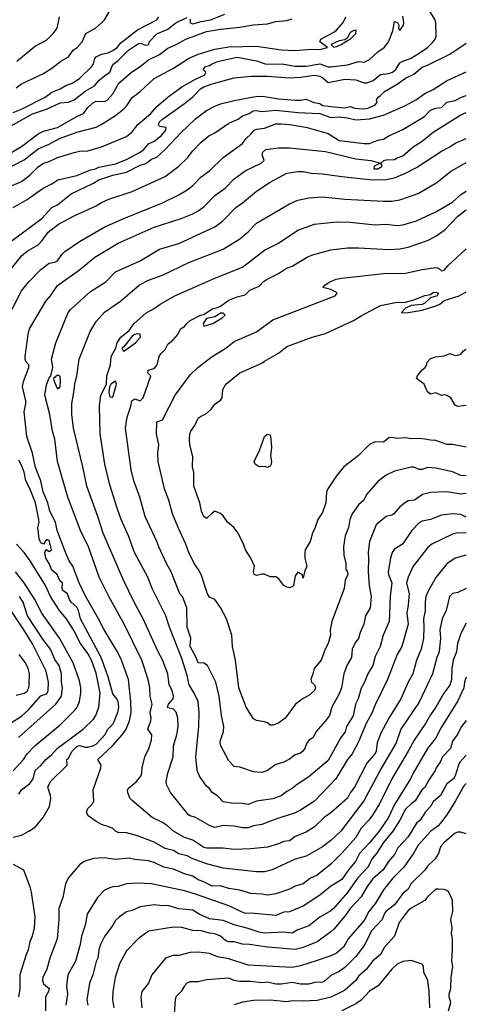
# Model space of a CAD drawing. Header units: metres. Extents: x -46681 to -43747, y -240911 to -237677.
# Tile 416 of 656: x -43827 to -43747, y -240153 to -239975. Entities that reach past the tile are written whole.
import ezdxf

# ---------------------------------------------------------------- set-up
doc = ezdxf.new("R2010")
doc.units = ezdxf.units.M
doc.layers.add('CONTOUR_INDEX', color=1, linetype='Continuous')
doc.layers.add('CONTOUR_INTER', color=3, linetype='Continuous')

msp = doc.modelspace()

# ---------------------------------------------------------------- linework, layer by layer
at = {"layer": 'CONTOUR_INDEX'}
for points, elevation in [([(-43828.59, -240008.52), (-43826.1, -240007.06), (-43823.17, -240005.02), (-43821.6, -240004.26), (-43820.51, -240003.52), (-43817.1, -240002.75), (-43814.6, -240001.68), (-43813.74, -240001.52), (-43813.1, -240001.24), (-43810.1, -240000.63), (-43808.1, -239999.84), (-43805.6, -239998.52), (-43804.97, -239998.02), (-43804.11, -239997.02), (-43803.1, -239996.53), (-43801.82, -239995.52), (-43801.01, -239994.52), (-43800.91, -239994.02), (-43802.1, -239993.87), (-43802.31, -239993.52), (-43802.1, -239992.99), (-43801.6, -239992.51), (-43797.6, -239989.7), (-43796.1, -239988.5), (-43794.71, -239987.02), (-43794.1, -239986.7), (-43792.6, -239986.1), (-43788.61, -239985.02), (-43785.6, -239984.74), (-43782.6, -239984.74), (-43778.6, -239985.02), (-43776.6, -239984.95), (-43774.1, -239984.59), (-43773.1, -239984.76), (-43772.59, -239985.02), (-43771.6, -239985.87), (-43768.6, -239985.31), (-43766.6, -239985.42), (-43765.1, -239985.93), (-43764.6, -239985.93), (-43763.46, -239985.52), (-43762.1, -239984.44), (-43760.6, -239984.24), (-43759.95, -239984.02), (-43759.34, -239983.52), (-43758.6, -239982.32), (-43758.1, -239982.02), (-43756.72, -239981.52), (-43755.1, -239980.57), (-43753.62, -239979.52), (-43752.62, -239978.52), (-43752.22, -239978.02), (-43752.02, -239977.52), (-43752.08, -239975.02), (-43752.23, -239974.52), (-43753.6, -239972.32)], 115), ([(-43828.6, -239991.34), (-43827.1, -239990.74), (-43822.83, -239988.52), (-43821.6, -239987.64), (-43820.1, -239987.05), (-43819.1, -239986.43), (-43817.95, -239986.02), (-43816.6, -239985.18), (-43814.36, -239983.02), (-43814.06, -239982.52), (-43813.81, -239981.52), (-43813.6, -239981.26), (-43812.6, -239980.75), (-43811.45, -239980.52), (-43810.6, -239980.11), (-43809.82, -239979.52), (-43809.1, -239978.7), (-43806.1, -239976.34), (-43802.62, -239974.52), (-43802.26, -239974.02)], 110), ([(-43746.6, -240071.52), (-43748.6, -240072.07), (-43750.1, -240073.09), (-43752.1, -240075.53), (-43753.52, -240078.02), (-43753.9, -240079.02), (-43754.06, -240080.02), (-43754.06, -240081.52), (-43754.35, -240083.02), (-43754.26, -240084.52), (-43754.37, -240086.52), (-43754.78, -240088.52), (-43755.63, -240090.52), (-43756.26, -240093.02), (-43757.09, -240094.52), (-43758.46, -240097.52), (-43760.6, -240101.02), (-43762.1, -240103.87), (-43762.73, -240105.52), (-43762.88, -240107.02), (-43763.1, -240107.42), (-43764.6, -240109.18), (-43766.84, -240113.52), (-43767.6, -240114.53), (-43768.12, -240115.52), (-43771.1, -240118.18), (-43772.34, -240119.02), (-43774.1, -240120.71), (-43775.6, -240121.66), (-43777.6, -240122.44), (-43778.6, -240123.22), (-43779.6, -240123.37), (-43780.6, -240123.8), (-43782.6, -240124.41), (-43785.6, -240124.69), (-43788.6, -240124.8), (-43790.6, -240124.58), (-43793.6, -240124.59), (-43794.1, -240124.44), (-43796.1, -240123.11), (-43797.6, -240122.62), (-43799.6, -240121.49), (-43800.69, -240120.52), (-43801.6, -240119.94), (-43803.48, -240119.02), (-43807.1, -240115.95), (-43807.52, -240115.52), (-43807.88, -240114.52), (-43807.91, -240114.02), (-43807.49, -240113.52), (-43806.3, -240112.52), (-43805.53, -240111.52), (-43805.34, -240111.02), (-43805.26, -240110.02), (-43804.78, -240108.02), (-43804.04, -240106.52), (-43803.56, -240105.02), (-43803.5, -240104.02), (-43804.27, -240103.02), (-43803.68, -240101.52), (-43803.61, -240101.02), (-43803.79, -240100.02), (-43803.47, -240098.52), (-43803.83, -240097.02), (-43803.89, -240095.52), (-43804.16, -240094.02), (-43805.33, -240090.52), (-43808.52, -240084.02), (-43811.29, -240079.02), (-43813.04, -240075.52), (-43814.98, -240070.02), (-43816.42, -240067.02), (-43818.7, -240061.02), (-43820.62, -240054.52), (-43821.1, -240050.52), (-43821.49, -240049.02), (-43821.95, -240046.02), (-43822.88, -240042.52), (-43822.6, -240040.64), (-43822.1, -240039.36), (-43821.82, -240039.02), (-43821.45, -240037.52), (-43821.66, -240036.02), (-43820.9, -240033.02), (-43818.65, -240027.52), (-43818.26, -240027.02), (-43814.6, -240023.74), (-43811.84, -240022.02), (-43810.1, -240020.2), (-43805.6, -240018.22), (-43802.1, -240016.09), (-43798.6, -240015.06), (-43792.1, -240012.04), (-43790.75, -240011.02), (-43788.3, -240008.52), (-43787.1, -240007.69), (-43784.6, -240005.58), (-43782.1, -240003.93), (-43779.1, -240002.3), (-43777.1, -240002.01), (-43776.1, -240002.01), (-43774.6, -240002.33), (-43772.6, -240002.42), (-43769.1, -240002.93), (-43763.6, -240003.52), (-43761.1, -240003.45), (-43759.6, -240003.17), (-43757.6, -240002.34), (-43755.6, -240001.27), (-43751.1, -239998.32), (-43749.6, -239997.55), (-43748.6, -239996.89), (-43746.6, -239996.06)], 120), ([(-43746.6, -240051.93), (-43749.1, -240051.48), (-43750.1, -240051.44), (-43752.1, -240050.75), (-43753.1, -240050.7), (-43754.1, -240050.49), (-43755.1, -240050.37), (-43756.6, -240050.42), (-43757.6, -240050.26), (-43759.1, -240050.37), (-43760.1, -240050.18), (-43760.6, -240050.28), (-43761.6, -240051.03), (-43763.1, -240050.98), (-43764.1, -240051.43), (-43766.15, -240053.52), (-43768.74, -240055.52), (-43770.1, -240057.15), (-43771.67, -240059.52), (-43771.9, -240060.02), (-43772.04, -240062.02), (-43772.6, -240063.78), (-43773.44, -240065.02), (-43773.96, -240066.52), (-43774.46, -240067.52), (-43774.88, -240069.02), (-43775.74, -240070.52), (-43775.84, -240071.02), (-43775.8, -240072.02), (-43775.45, -240073.52), (-43775.88, -240074.52), (-43776.1, -240075.68), (-43776.32, -240075.02), (-43777.1, -240074.56), (-43777.6, -240075.25), (-43777.87, -240077.02), (-43778.1, -240077.27), (-43778.6, -240077.43), (-43779.1, -240077.33), (-43779.6, -240076.98), (-43780.6, -240075.75), (-43781.1, -240075.41), (-43782.1, -240075.4), (-43783.1, -240074.93), (-43783.6, -240074.93), (-43784.6, -240075.16), (-43784.97, -240075.02), (-43785.11, -240074.52), (-43784.96, -240073.52), (-43785.62, -240072.02), (-43786.59, -240070.52), (-43786.91, -240069.52), (-43787.86, -240067.52), (-43788.66, -240066.52), (-43789.84, -240065.52), (-43790.6, -240064.39), (-43791.1, -240063.98), (-43792.1, -240063.56), (-43792.6, -240063.87), (-43793.6, -240064.88), (-43794.1, -240064.5), (-43794.51, -240063.52), (-43794.82, -240062.02), (-43795.93, -240059.02), (-43795.94, -240056.52), (-43796.13, -240055.52), (-43796.1, -240053.66), (-43796.61, -240051.52), (-43796.69, -240050.52), (-43796.62, -240049.52), (-43796.45, -240049.02), (-43795.74, -240048.02), (-43795.1, -240046.67), (-43794.6, -240046.3), (-43793.6, -240045.85), (-43792.71, -240045.02), (-43792.1, -240044.14), (-43791.1, -240043.43), (-43790.79, -240043.02), (-43790.68, -240041.52), (-43790.12, -240040.52), (-43787.6, -240038.48), (-43783.6, -240036.73), (-43783.1, -240036.34), (-43780.6, -240034.93), (-43779.1, -240033.68), (-43774.52, -240032.02), (-43772.1, -240031.34), (-43766.99, -240029.02), (-43765.6, -240028.15), (-43762.1, -240026.28), (-43759.1, -240025.65), (-43758.1, -240025.76), (-43757.6, -240025.66), (-43756.1, -240025.27), (-43754.1, -240024.46), (-43753.1, -240024.29), (-43752.6, -240023.95), (-43752.1, -240023.88), (-43751.6, -240024.02), (-43751.88, -240024.52), (-43753.1, -240024.88), (-43754.1, -240025.87), (-43754.6, -240026.1), (-43756.6, -240026.26), (-43757.6, -240026.75), (-43758.34, -240027.52), (-43758.1, -240027.6), (-43757.1, -240027.52), (-43754.6, -240027.13), (-43752.1, -240026.37), (-43751.36, -240026.02), (-43750.6, -240025.35), (-43747.89, -240024.52), (-43746.6, -240023.78)], 125), ([(-43820.6, -240038.92), (-43821.29, -240039.52), (-43821.2, -240040.02), (-43820.6, -240041.38), (-43820.1, -240041), (-43820.02, -240040.02), (-43820.1, -240039.08), (-43820.6, -240038.92)], 120), ([(-43827.67, -240104.52), (-43820.92, -240098.52), (-43819.85, -240097.02), (-43819.7, -240095.52), (-43819.85, -240094.52), (-43819.84, -240093.02), (-43820.31, -240091.52), (-43821.1, -240090.41), (-43821.87, -240088.52), (-43823.1, -240086.93), (-43826.03, -240082.52), (-43826.78, -240080.02), (-43827.5, -240079.02)], 115), ([(-43746.6, -240107.76), (-43747.75, -240109.02), (-43748.03, -240109.52), (-43748.6, -240111.48), (-43748.91, -240112.02), (-43750.1, -240112.95), (-43751.25, -240115.02), (-43752.6, -240116.18), (-43753.08, -240117.02), (-43753.98, -240118.02), (-43754.96, -240119.52), (-43755.6, -240120.07), (-43757.14, -240122.52), (-43758.97, -240124.52), (-43759.6, -240125.72), (-43760.68, -240127.02), (-43761.63, -240128.52), (-43763.6, -240130.21), (-43764.51, -240131.52), (-43765.6, -240133.39), (-43767.6, -240135.52), (-43768.6, -240136.91), (-43770.6, -240139.28), (-43771.1, -240139.75), (-43773.57, -240141.52), (-43776.1, -240142.6), (-43777.6, -240142.96), (-43782.6, -240142.52), (-43785.86, -240142.02), (-43787.1, -240141.97), (-43788.6, -240141.56), (-43789.6, -240141.53), (-43790.1, -240141.35), (-43791.1, -240140.51), (-43792.1, -240140.12), (-43793.1, -240139.98), (-43794.6, -240139.55), (-43796.1, -240139.52), (-43798.1, -240138.95), (-43799.6, -240138.91), (-43804.1, -240139.62), (-43806.02, -240141.02), (-43808.1, -240143.16), (-43809.38, -240145.52), (-43810.18, -240148.02), (-43810.57, -240150.52), (-43810.63, -240152.02), (-43810.42, -240153.52)], 115)]:
    msp.add_lwpolyline(points, dxfattribs=dict(at, elevation=elevation))
at = {"layer": 'CONTOUR_INTER'}
for points, elevation in [([(-43828.1, -239986.83), (-43827.1, -239986.14), (-43823.1, -239984.27), (-43821.6, -239983.32), (-43819.96, -239982.02), (-43818.6, -239981.22), (-43817.77, -239980.02), (-43817.05, -239979.52), (-43816.11, -239978.52), (-43815.46, -239977.02), (-43813.72, -239976.02), (-43812.6, -239975.11), (-43812.07, -239974.52), (-43811.1, -239972.88)], 109), ([(-43832.6, -240000.68), (-43827.1, -239997.46), (-43824.1, -239995.16), (-43823.1, -239994.71), (-43820.61, -239994.02), (-43817.1, -239992.03), (-43815.91, -239991.52), (-43815.1, -239990.42), (-43814.1, -239989.52), (-43813.6, -239989.27), (-43812.1, -239989.35), (-43811.6, -239989.07), (-43810.6, -239987.93), (-43809.46, -239986.02), (-43807.17, -239984.02), (-43805.6, -239983), (-43804.1, -239981.76), (-43802.1, -239980.79), (-43800.6, -239979.69), (-43799.1, -239979.02), (-43797.38, -239978.02), (-43793.6, -239976.67), (-43791.1, -239976.21), (-43787.6, -239975.87), (-43785.1, -239975.45), (-43782.6, -239975.27), (-43781.1, -239974.83), (-43779.1, -239974.67), (-43778.1, -239974.33)], 112), ([(-43831.1, -239994.88), (-43825.1, -239991.57), (-43822.6, -239990.7), (-43820.1, -239989.57), (-43818.6, -239989.44), (-43817.6, -239989.02), (-43815.6, -239987.45), (-43813.87, -239986.52), (-43813.08, -239985.52), (-43812.1, -239984.68), (-43811.1, -239984.03), (-43810.6, -239982.6), (-43809.6, -239981.89), (-43807.72, -239980.02), (-43806.1, -239978.92), (-43805.6, -239978.79), (-43804.6, -239979.15), (-43804.07, -239979.02), (-43804, -239978.52), (-43802.6, -239977.06), (-43800.6, -239976.22), (-43799.14, -239975.02), (-43797.1, -239974.13)], 111), ([(-43830.1, -240001.72), (-43826.6, -239999.88), (-43824.1, -239997.92), (-43822.1, -239997.04), (-43820.2, -239996.02), (-43817.1, -239994.88), (-43813.6, -239994), (-43812.68, -239993.52), (-43810.1, -239991.87), (-43808.6, -239990.67), (-43807.98, -239990.02), (-43807.1, -239988.6), (-43805.6, -239987.53), (-43803.1, -239985.14), (-43799.6, -239983.31), (-43796.85, -239981.52), (-43795.1, -239980.77), (-43792.1, -239979.87), (-43789.6, -239979.45), (-43784.6, -239979.32), (-43780.1, -239979.96), (-43777.6, -239980.08), (-43774.6, -239979.83), (-43773.1, -239979.94), (-43771.7, -239979.52), (-43773.12, -239978.52), (-43772.94, -239978.02), (-43770.6, -239976.79), (-43770.1, -239976.39), (-43768.89, -239975.02), (-43768.42, -239974.02)], 113), ([(-43828.79, -240004.52), (-43827.1, -240003.8), (-43826.6, -240003.47), (-43825.6, -240002.66), (-43824.1, -240001.16), (-43823.1, -240000.5), (-43822.1, -240000.2), (-43820.6, -239999.45), (-43817.6, -239998.55), (-43816.6, -239998.35), (-43815.1, -239998.28), (-43812.61, -239997.52), (-43808.1, -239995.65), (-43807.1, -239994.85), (-43806.04, -239993.52), (-43803.72, -239991.52), (-43802.6, -239990.21), (-43800.59, -239988.52), (-43798.1, -239986.69), (-43795.6, -239985.28), (-43793.94, -239984.52), (-43793.75, -239984.02), (-43794.2, -239983.52), (-43793.81, -239983.02), (-43793.1, -239982.83), (-43792.6, -239982.49), (-43791.6, -239982.11), (-43788.1, -239981.32), (-43784.6, -239981.96), (-43782.98, -239982.52), (-43779.6, -239982.54), (-43777.6, -239982.92), (-43775.6, -239982.93), (-43773.1, -239982.52), (-43771.6, -239983.06), (-43771.1, -239983.06), (-43768.1, -239982.69), (-43766.1, -239982.1), (-43765.1, -239982.18), (-43764.1, -239981.71), (-43762.6, -239980.32), (-43761.46, -239979.52), (-43761.05, -239979.02), (-43760.7, -239978.52), (-43759.89, -239976.52), (-43759.6, -239974.85), (-43759.06, -239975.02), (-43758.81, -239975.52), (-43758.84, -239976.02), (-43758.6, -239976.46), (-43757.97, -239975.52), (-43757.88, -239975.02), (-43758.1, -239973.89)], 114), ([(-43827.93, -239982.02), (-43824.6, -239979.22), (-43823.1, -239978.54), (-43822.41, -239978.02), (-43821.38, -239977.02), (-43820.64, -239976.02), (-43820.25, -239974.02)], 108), ([(-43796.6, -239974.44), (-43796.6, -239975.06), (-43796.1, -239975.26), (-43794.6, -239974.82), (-43792.87, -239974.52), (-43790.28, -239973.52)], 111), ([(-43767.1, -239976.51), (-43767.6, -239976.83), (-43768.1, -239977.78), (-43768.6, -239978.19), (-43769.6, -239978.37), (-43771.05, -239979.02), (-43770.6, -239979.5), (-43770.1, -239979.38), (-43769.22, -239979.02), (-43768.1, -239978.26), (-43767.6, -239978.06), (-43766.61, -239977.02), (-43766.5, -239976.52), (-43766.6, -239976.43), (-43767.1, -239976.51)], 113), ([(-43828.81, -240014.52), (-43823.45, -240010.52), (-43821.6, -240008.55), (-43820.6, -240008.02), (-43818.1, -240006.05), (-43814.1, -240004.15), (-43813.08, -240003.52), (-43810.6, -240002.66), (-43808.1, -240002.13), (-43805.6, -240000.89), (-43804.6, -240000.58), (-43803.6, -239999.8), (-43802.6, -239999.43), (-43801.08, -239998.02), (-43798.28, -239995.02), (-43795.6, -239992.47), (-43793.6, -239990.98), (-43792.1, -239990.15), (-43791.1, -239989.74), (-43788.6, -239989.15), (-43785.1, -239988.46), (-43784.1, -239988.37), (-43783.1, -239988.4), (-43780.6, -239988.85), (-43777.6, -239989.1), (-43776.6, -239989.08), (-43775.6, -239988.89), (-43774.19, -239989.52), (-43773.1, -239989.72), (-43772.6, -239990.03), (-43770.6, -239990.32), (-43768.6, -239990.48), (-43767.6, -239990.22), (-43766.76, -239990.52), (-43766.1, -239990.59), (-43765.1, -239990.63), (-43764.41, -239990.52), (-43763.14, -239990.02), (-43762.71, -239989.52), (-43762.82, -239989.02), (-43762.55, -239988.52), (-43762.1, -239988.24), (-43761.42, -239987.52), (-43759.1, -239986.19), (-43757.6, -239985.08), (-43756.1, -239984.38), (-43754.6, -239983.12), (-43753.6, -239982.74), (-43749.6, -239980.73), (-43746.6, -239978.77)], 116), ([(-43828.85, -240019.52), (-43827.1, -240017.27), (-43826.1, -240016.44), (-43824.1, -240015.29), (-43823.37, -240014.52), (-43822.31, -240013.02), (-43820.41, -240011.52), (-43817.56, -240010.02), (-43813.6, -240008.24), (-43812.6, -240007.6), (-43811.31, -240007.02), (-43807.1, -240005.61), (-43801.1, -240002.9), (-43798.6, -240001.05), (-43797.03, -239999.52), (-43796.1, -239998.29), (-43794.6, -239996.7), (-43793.22, -239995.52), (-43792.1, -239994.98), (-43789.6, -239993.25), (-43787.89, -239992.52), (-43787.1, -239991.94), (-43785.92, -239991.52), (-43785.15, -239991.02), (-43784.6, -239990.98), (-43783.6, -239991.17), (-43781.1, -239990.87), (-43777.1, -239991.34), (-43773.1, -239991.5), (-43771.1, -239992.25), (-43769.6, -239992.09), (-43768.1, -239992.28), (-43766.6, -239992.67), (-43764.1, -239992.48), (-43761.6, -239991.83), (-43757.6, -239990.07), (-43755.6, -239988.98), (-43754.1, -239987.87), (-43752.6, -239987.15), (-43750.03, -239985.52), (-43746.6, -239983.98)], 117), ([(-43830.1, -240029.52), (-43827.1, -240023.63), (-43825.78, -240022.02), (-43823.6, -240019.78), (-43822.1, -240018.61), (-43821.1, -240018.46), (-43820.6, -240018.19), (-43819.83, -240017.02), (-43819.28, -240016.52), (-43816.6, -240014.69), (-43812.04, -240012.02), (-43808.6, -240010.5), (-43801.6, -240007.71), (-43798.6, -240006.23), (-43797.1, -240005.32), (-43796.1, -240004.56), (-43794.6, -240002.96), (-43793.1, -240001.9), (-43790.6, -239999.5), (-43787.1, -239996.94), (-43786.47, -239996.02), (-43785.6, -239995.25), (-43785.02, -239994.52), (-43784.6, -239994.34), (-43783.1, -239994.18), (-43781.1, -239993.39), (-43780.1, -239993.35), (-43778.53, -239993.52), (-43775.41, -239994.02), (-43771.6, -239995.12), (-43769.6, -239996.39), (-43765.1, -239996.96), (-43764.1, -239996.93), (-43762.6, -239996.31), (-43761.6, -239996.18), (-43760.63, -239995.52), (-43758.1, -239994.38), (-43754.18, -239992.02), (-43753.1, -239990.9), (-43752.1, -239990.51), (-43751.1, -239990.4), (-43750.1, -239989.43), (-43748.6, -239989.15), (-43747.48, -239988.52), (-43746.6, -239988.25)], 118), ([(-43746.6, -240077.56), (-43748.1, -240078.26), (-43749.1, -240078.47), (-43749.64, -240079.02), (-43750.23, -240081.52), (-43750.97, -240083.02), (-43751.36, -240085.02), (-43751.25, -240086.52), (-43751.49, -240089.02), (-43751.91, -240090.02), (-43752.72, -240093.02), (-43755.1, -240098.13), (-43758.44, -240103.02), (-43759.31, -240105.52), (-43761.97, -240110.02), (-43765.13, -240116.02), (-43769.29, -240121.52), (-43771.1, -240123.19), (-43772.6, -240124.36), (-43775.6, -240126.05), (-43777.6, -240126.56), (-43781.74, -240128.52), (-43783.1, -240128.85), (-43784.6, -240128.89), (-43790.6, -240128.18), (-43793.6, -240127.39), (-43796.1, -240126.48), (-43797.1, -240125.95), (-43798.6, -240125.63), (-43799.6, -240125), (-43801.1, -240124.62), (-43803.1, -240123.5), (-43806.1, -240122.37), (-43808.1, -240121.79), (-43809.6, -240121.71), (-43810.07, -240121.52), (-43810.6, -240121.04), (-43811.1, -240120.78), (-43812.6, -240120.28), (-43813.6, -240119.73), (-43815.1, -240118.67), (-43815.36, -240118.02), (-43815.1, -240117.38), (-43814.23, -240116.52), (-43814.02, -240116.02), (-43814.12, -240114.02), (-43812.77, -240110.02), (-43812.71, -240109.52), (-43813.32, -240108.52), (-43810.65, -240106.02), (-43808.86, -240104.02), (-43808.16, -240103.02), (-43807.56, -240101.52), (-43807.28, -240100.02), (-43807.32, -240098.02), (-43807.76, -240094.02), (-43809, -240090.52), (-43809.71, -240089.02), (-43812.17, -240085.02), (-43813.14, -240083.02), (-43815.6, -240078.79), (-43816.67, -240076.52), (-43817.83, -240073.52), (-43818.46, -240072.52), (-43819.1, -240071.14), (-43820.63, -240067.02), (-43820.98, -240065.52), (-43821.97, -240063.52), (-43822.36, -240062.02), (-43823.17, -240060.02), (-43823.61, -240058.02), (-43824.6, -240055.64), (-43825.11, -240053.02), (-43826.17, -240050.02), (-43826.61, -240045.52), (-43826.33, -240044.02), (-43826.35, -240043.52), (-43826.94, -240041.02), (-43826.77, -240040.02), (-43825.77, -240037.52), (-43825.78, -240037.02), (-43826.25, -240036.52), (-43826.42, -240036.02), (-43826.42, -240035.52), (-43825.93, -240031.52), (-43825.67, -240030.52), (-43822.73, -240025.52), (-43821.88, -240024.52), (-43820.6, -240022.66), (-43816.6, -240019.8), (-43813.81, -240017.52), (-43809.62, -240015.02), (-43803.1, -240012.08), (-43798.18, -240010.52), (-43796.1, -240009.67), (-43795.1, -240009.12), (-43794.1, -240008.38), (-43792.1, -240006.37), (-43790.22, -240005.02), (-43788.6, -240003.35), (-43786.6, -240001.88), (-43783.72, -240000.52), (-43783.19, -240000.02), (-43783.57, -239999.02), (-43783.43, -239998.52), (-43782.9, -239998.02), (-43780.6, -239997.7), (-43778.6, -239997.72), (-43772.1, -239998.39), (-43766.6, -239999.74), (-43763.87, -240000.02), (-43762.11, -240000.52), (-43763.3, -240001.02), (-43763.33, -240001.52), (-43762.6, -240001.54), (-43761.85, -240001.02), (-43762.09, -240000.52), (-43761.52, -240000.02), (-43761.1, -239999.87), (-43759.6, -239999.81), (-43759.1, -239999.51), (-43758.1, -239999.16), (-43756.24, -239997.52), (-43754.58, -239996.52), (-43752.6, -239994.88), (-43747.6, -239991.77), (-43746.6, -239991.32)], 119), ([(-43746.6, -240067.5), (-43748.1, -240067.49), (-43749.1, -240067.7), (-43752.83, -240069.52), (-43753.6, -240070.19), (-43756.22, -240073.52), (-43757.11, -240075.52), (-43757.39, -240076.52), (-43756.96, -240078.52), (-43757.1, -240080.52), (-43757.36, -240082.02), (-43757.09, -240084.02), (-43758.24, -240088.02), (-43759.11, -240089.52), (-43760.86, -240094.02), (-43763.1, -240098.61), (-43763.65, -240100.02), (-43764.72, -240102.02), (-43766.1, -240105.34), (-43767.23, -240107.52), (-43768.07, -240108.52), (-43770.21, -240112.02), (-43774.1, -240116.07), (-43776.6, -240117.69), (-43777.6, -240118.17), (-43781.1, -240119.3), (-43783.6, -240120.29), (-43785.1, -240120.55), (-43786.1, -240120.89), (-43787.1, -240120.9), (-43788.6, -240120.59), (-43790.6, -240120.47), (-43792.1, -240120.84), (-43793.1, -240120.46), (-43795.6, -240119.03), (-43796.6, -240118.73), (-43796.9, -240118.52), (-43800.15, -240114.52), (-43800.86, -240113.02), (-43800.91, -240112.52), (-43800.65, -240111.02), (-43799.64, -240108.02), (-43799.62, -240106.02), (-43798.98, -240104.02), (-43798.75, -240102.52), (-43798.84, -240101.02), (-43799.1, -240099.92), (-43799.6, -240099.42), (-43800.6, -240099.13), (-43800.67, -240099.02), (-43800.47, -240098.52), (-43799.66, -240097.52), (-43799.57, -240097.02), (-43799.86, -240096.02), (-43800.39, -240095.02), (-43800.65, -240093.02), (-43801.6, -240090.44), (-43802.39, -240089.02), (-43805.09, -240083.02), (-43806.72, -240080.02), (-43808.66, -240076.02), (-43812.35, -240067.52), (-43813.3, -240064.52), (-43815.28, -240059.02), (-43815.99, -240055.52), (-43817.68, -240048.52), (-43817.97, -240046.02), (-43817.98, -240044.02), (-43817.61, -240042.02), (-43817.48, -240040.52), (-43817.08, -240039.02), (-43816.64, -240036.02), (-43814.69, -240031.02), (-43813.6, -240029.17), (-43812.1, -240027.51), (-43809.21, -240025.52), (-43805.77, -240022.52), (-43804.1, -240021.72), (-43801.6, -240020.8), (-43796.82, -240018.52), (-43790.6, -240016.07), (-43787.6, -240014.22), (-43786.1, -240012.93), (-43784.6, -240011.35), (-43778.6, -240007.89), (-43777.1, -240007.2), (-43775.1, -240006.75), (-43772.6, -240006.59), (-43768.6, -240007.02), (-43761.6, -240007.38), (-43760.1, -240007.36), (-43758.6, -240007.14), (-43755.33, -240006.02), (-43751.9, -240004.02), (-43749.45, -240002.02), (-43746.6, -240000.35)], 121), ([(-43746.6, -240064.61), (-43747.6, -240064.16), (-43749.1, -240064.02), (-43751.1, -240064.28), (-43753.1, -240065.02), (-43754.6, -240065.37), (-43755.1, -240065.65), (-43756.48, -240067.02), (-43758.15, -240069.52), (-43759.6, -240070.4), (-43760.02, -240071.02), (-43760.32, -240072.02), (-43760.73, -240074.52), (-43760.68, -240075.02), (-43760.07, -240076.52), (-43760.35, -240079.02), (-43760.54, -240083.52), (-43761.66, -240086.02), (-43762.21, -240088.02), (-43763.1, -240089.87), (-43763.54, -240091.52), (-43764.4, -240093.02), (-43765, -240094.52), (-43765.6, -240095.6), (-43766.16, -240097.52), (-43766.63, -240098.52), (-43767.1, -240100.61), (-43768.28, -240102.52), (-43768.51, -240103.52), (-43769.28, -240104.52), (-43771.6, -240108.7), (-43775.1, -240111.66), (-43777.18, -240113.02), (-43778.1, -240113.79), (-43779.1, -240114.32), (-43780.1, -240115.11), (-43781.6, -240115.63), (-43784.6, -240116.04), (-43786.1, -240116.67), (-43787.1, -240116.46), (-43789.1, -240116.45), (-43790.6, -240116.19), (-43791.6, -240115.11), (-43792.58, -240114.52), (-43793.1, -240113.8), (-43793.6, -240113.35), (-43794.9, -240111.52), (-43795.3, -240110.52), (-43795.58, -240108.02), (-43795.01, -240102.52), (-43794.95, -240100.02), (-43795.15, -240098.02), (-43795.84, -240096.52), (-43796.78, -240095.02), (-43797.1, -240093.3), (-43798.1, -240090.21), (-43800.34, -240084.52), (-43800.98, -240082.52), (-43803.47, -240077.52), (-43804.27, -240075.52), (-43806.67, -240071.02), (-43807.75, -240068.02), (-43809.08, -240065.02), (-43809.82, -240063.02), (-43811.1, -240058.79), (-43812.01, -240055.02), (-43812.89, -240049.52), (-43813, -240044.52), (-43812.75, -240042.52), (-43811.72, -240040.52), (-43811.67, -240039.02), (-43811, -240037.02), (-43810.88, -240035.52), (-43810.01, -240034.02), (-43809.79, -240033.02), (-43809.1, -240032.02), (-43807.6, -240030.78), (-43806.74, -240029.52), (-43804.6, -240027.68), (-43803.1, -240026.83), (-43802.01, -240026.02), (-43799.38, -240024.52), (-43792.1, -240021.31), (-43787.1, -240019.36), (-43783.1, -240016.26), (-43780.6, -240014.99), (-43777.1, -240012.65), (-43774.1, -240011.53), (-43770.1, -240011.14), (-43767.6, -240011.21), (-43763.1, -240011.68), (-43761.1, -240011.56), (-43759.1, -240011.81), (-43758.1, -240011.66), (-43755.6, -240010.97), (-43752.1, -240009.34), (-43749.1, -240007.55), (-43747.6, -240006.2), (-43746.6, -240005.58)], 122), ([(-43746.6, -240060.34), (-43747.6, -240060.43), (-43750.1, -240060.04), (-43753.1, -240060.18), (-43754.5, -240060.52), (-43755.95, -240061.52), (-43757.1, -240061.68), (-43757.6, -240061.99), (-43758.6, -240062.77), (-43759.71, -240064.02), (-43760.1, -240064.29), (-43761.1, -240064.52), (-43762.9, -240066.02), (-43764.1, -240069.05), (-43764.38, -240071.02), (-43764.27, -240072.02), (-43764.34, -240074.52), (-43764.19, -240077.02), (-43763.8, -240079.02), (-43764.02, -240081.02), (-43764.82, -240082.52), (-43765.12, -240084.02), (-43765.8, -240085.52), (-43766.1, -240086.63), (-43766.6, -240087.18), (-43767.1, -240088.1), (-43767.25, -240088.52), (-43767.36, -240090.02), (-43768.19, -240091.52), (-43768.75, -240093.02), (-43769.17, -240095.52), (-43769.6, -240096.63), (-43770.91, -240099.02), (-43771.36, -240100.52), (-43772.1, -240101.54), (-43773.83, -240103.52), (-43774.32, -240104.52), (-43775.1, -240105.07), (-43775.43, -240105.52), (-43775.83, -240106.52), (-43776.16, -240107.02), (-43776.6, -240107.36), (-43777.6, -240107.69), (-43778.6, -240108.46), (-43779.6, -240109.03), (-43781.1, -240109.45), (-43782.6, -240110.52), (-43783.6, -240110.89), (-43785.1, -240110.74), (-43787.6, -240109.92), (-43788.6, -240109.78), (-43789.6, -240108.78), (-43791.03, -240106.02), (-43791.16, -240105.52), (-43791.11, -240105.02), (-43790.56, -240103.52), (-43790.51, -240102.52), (-43790.9, -240100.52), (-43791.34, -240097.02), (-43791.95, -240094.52), (-43793.43, -240091.52), (-43794.1, -240091.04), (-43795.1, -240091), (-43795.49, -240090.02), (-43796.6, -240088.07), (-43796.44, -240086.52), (-43797.12, -240084.52), (-43797.17, -240081.02), (-43797.99, -240079.02), (-43798.43, -240078.52), (-43800.03, -240074.52), (-43800.89, -240073.02), (-43802.26, -240070.02), (-43802.6, -240069), (-43804.72, -240064.52), (-43805.7, -240061.02), (-43806.75, -240058.02), (-43807.25, -240056.02), (-43808.28, -240048.52), (-43808, -240046.52), (-43807.34, -240044.52), (-43807.16, -240043.52), (-43806.6, -240043.16), (-43805.6, -240043.57), (-43805.1, -240043.03), (-43803.7, -240039.02), (-43804.26, -240038.52), (-43804.17, -240038.02), (-43803.1, -240037.67), (-43802.57, -240037.02), (-43802.19, -240035.52), (-43801.88, -240035.02), (-43801.1, -240034.23), (-43800.6, -240033.31), (-43799.64, -240032.52), (-43798.78, -240031.52), (-43798.32, -240030.52), (-43797.6, -240030.06), (-43797.2, -240029.52), (-43796.6, -240028.99), (-43794.68, -240028.02), (-43794.1, -240027.9), (-43792.6, -240026.88), (-43791.6, -240026.67), (-43791.1, -240026.43), (-43789.6, -240025.3), (-43788.1, -240024.69), (-43786.6, -240024.33), (-43785.78, -240023.52), (-43784.1, -240022.78), (-43783.35, -240022.02), (-43782.62, -240021.52), (-43780.6, -240020.49), (-43779.13, -240019.52), (-43778.1, -240019.14), (-43775.38, -240017.52), (-43774.6, -240017.18), (-43771.1, -240016.22), (-43768.1, -240015.86), (-43766.1, -240015.82), (-43760.6, -240016.11), (-43758.6, -240016.04), (-43757.1, -240015.72), (-43753.6, -240014.5), (-43752.1, -240013.73), (-43750.42, -240012.52), (-43748.1, -240010.08), (-43746.6, -240008.95)], 123), ([(-43746.6, -240057.11), (-43747.6, -240057.05), (-43749.1, -240056.44), (-43752.1, -240055.73), (-43753.6, -240055.65), (-43754.6, -240056.01), (-43755.1, -240055.96), (-43756.1, -240055.59), (-43756.6, -240055.56), (-43759.6, -240056.29), (-43761.1, -240057), (-43762.6, -240058.16), (-43764.25, -240060.02), (-43764.64, -240060.52), (-43765.15, -240061.52), (-43766.1, -240062.41), (-43767.23, -240064.02), (-43767.68, -240065.02), (-43767.89, -240066.52), (-43768.55, -240068.02), (-43768.82, -240070.02), (-43768.76, -240071.52), (-43768.4, -240073.02), (-43768.4, -240074.02), (-43768.08, -240074.52), (-43768.01, -240075.02), (-43768.51, -240076.02), (-43768.7, -240077.52), (-43770.91, -240083.52), (-43771.23, -240085.02), (-43771.17, -240086.02), (-43771.57, -240087.52), (-43772.14, -240088.52), (-43772.89, -240090.52), (-43774.14, -240092.02), (-43774.35, -240093.02), (-43774.73, -240094.02), (-43774.63, -240094.52), (-43774.08, -240095.02), (-43773.92, -240095.52), (-43774.08, -240096.02), (-43775.1, -240096.93), (-43776.1, -240097.44), (-43777.52, -240098.52), (-43779.39, -240101.02), (-43780.6, -240101.96), (-43781.6, -240102.3), (-43782.1, -240102.29), (-43782.6, -240101.86), (-43783.1, -240101.67), (-43784.6, -240101.46), (-43785.1, -240101.15), (-43786.44, -240099.02), (-43787.76, -240095.52), (-43788.35, -240090.52), (-43788.93, -240088.02), (-43789.05, -240086.02), (-43789.99, -240083.02), (-43791.1, -240080.98), (-43792.1, -240079.52), (-43793.1, -240079.13), (-43793.44, -240078.52), (-43794.6, -240075), (-43795.1, -240074.04), (-43795.84, -240073.02), (-43796.84, -240071.02), (-43797.36, -240069.52), (-43798.77, -240066.52), (-43799.77, -240064.02), (-43800.42, -240061.52), (-43801.21, -240059.52), (-43802.38, -240054.52), (-43802.44, -240053.02), (-43802.23, -240051.52), (-43802.66, -240049.52), (-43802.6, -240047.36), (-43801.6, -240046.98), (-43799.27, -240042.52), (-43796.6, -240038.86), (-43795.21, -240037.52), (-43792.59, -240035.52), (-43790.1, -240033.99), (-43788.6, -240032.79), (-43784.6, -240031.04), (-43781.6, -240028.86), (-43770.36, -240024.52), (-43769.98, -240024.02), (-43770.1, -240023.93), (-43771.1, -240023.41), (-43772.56, -240023.02), (-43772.16, -240022.52), (-43771.31, -240022.02), (-43770.12, -240021.52), (-43769.1, -240021.31), (-43761.6, -240020.51), (-43757.6, -240020.43), (-43754.6, -240019.76), (-43752.1, -240019.38), (-43751.6, -240019.49), (-43751.1, -240019.98), (-43750.6, -240019.88), (-43749.87, -240019.02), (-43746.6, -240016.02)], 124), ([(-43791.6, -240028.01), (-43792.1, -240028.36), (-43793.6, -240028.66), (-43794.23, -240029.52), (-43794.1, -240030.02), (-43792.49, -240029.52), (-43790.79, -240028.52), (-43790.22, -240028.02), (-43790.6, -240027.68), (-43791.1, -240027.7), (-43791.6, -240028.01)], 123), ([(-43806.6, -240031.51), (-43807.1, -240031.86), (-43808.6, -240033.77), (-43808.93, -240034.02), (-43808.71, -240034.52), (-43808.6, -240034.56), (-43806.47, -240033.02), (-43805.58, -240032.02), (-43805.6, -240031.47), (-43806.1, -240031.4), (-43806.6, -240031.51)], 122), ([(-43746.6, -240044.42), (-43748.1, -240044.56), (-43748.6, -240044.35), (-43749.39, -240043.02), (-43750.1, -240042.57), (-43750.6, -240042.48), (-43751.1, -240042.59), (-43752.1, -240042.08), (-43753.1, -240042.37), (-43753.6, -240041.94), (-43754.2, -240040.52), (-43755.6, -240039.52), (-43755.45, -240039.02), (-43754.6, -240037.91), (-43754.03, -240037.52), (-43753.73, -240037.02), (-43753.66, -240036.52), (-43753.1, -240035.9), (-43752.1, -240035.57), (-43750.6, -240035.37), (-43749.6, -240034.99), (-43748.6, -240035.31), (-43748.1, -240035.26), (-43747.6, -240035.09), (-43747.11, -240034.52), (-43746.6, -240034.2)], 126), ([(-43810.1, -240039.96), (-43810.94, -240040.52), (-43811.18, -240041.02), (-43811.28, -240042.02), (-43811.1, -240042.8), (-43810.6, -240042.91), (-43809.89, -240040.52), (-43810.1, -240039.96)], 122), ([(-43783.1, -240050.02), (-43782.6, -240049.6), (-43782.1, -240049.68), (-43781.97, -240050.52), (-43781.86, -240052.02), (-43782.03, -240053.52), (-43781.86, -240054.52), (-43781.9, -240055.02), (-43782.1, -240055.4), (-43782.6, -240055.61), (-43783.1, -240055.47), (-43784.1, -240055.52), (-43784.83, -240055.02), (-43785.02, -240054.52), (-43784, -240052.52), (-43783.1, -240050.02)], 126), ([(-43828.6, -240122.56), (-43827.1, -240122.24), (-43825.77, -240121.52), (-43824.6, -240120.7), (-43823.2, -240119.02), (-43822.03, -240117.02), (-43821.79, -240115.52), (-43821.85, -240115.02), (-43822.36, -240113.52), (-43821.84, -240112.52), (-43818.86, -240109.52), (-43818.88, -240108.52), (-43818.6, -240108.3), (-43817.94, -240107.02), (-43817.1, -240106.18), (-43816.6, -240105.98), (-43815.6, -240106.26), (-43815.1, -240106.27), (-43814.19, -240106.02), (-43813.6, -240105.72), (-43812.6, -240104.71), (-43812.01, -240104.02), (-43811.51, -240103.02), (-43810.6, -240102.1), (-43810.26, -240101.52), (-43809.6, -240099.79), (-43809.5, -240099.02), (-43809.6, -240098.08), (-43809.85, -240097.52), (-43810.6, -240096.64), (-43811.43, -240093.52), (-43812.71, -240090.02), (-43816.4, -240083.02), (-43816.8, -240081.52), (-43817.1, -240080.94), (-43818.1, -240080.02), (-43818.43, -240079.52), (-43818.76, -240078.52), (-43819.6, -240077.88), (-43819.75, -240077.52), (-43819.67, -240076.52), (-43820.1, -240076.22), (-43820.67, -240075.02), (-43821.6, -240074.25), (-43822.08, -240073.02), (-43822.69, -240072.02), (-43822.87, -240071.02), (-43822.72, -240070.52), (-43822.6, -240070.46), (-43822.1, -240070.85), (-43821.69, -240070.52), (-43822.01, -240069.02), (-43822.1, -240068.84), (-43822.6, -240068.67), (-43823.1, -240069.49), (-43823.6, -240069.25), (-43823.91, -240068.52), (-43824.16, -240066.52), (-43823.94, -240065.52), (-43823.97, -240065.02), (-43824.56, -240062.02), (-43825.6, -240059.45), (-43826.35, -240058.02), (-43826.6, -240056.49), (-43827.1, -240055.2), (-43827.6, -240054.32)], 118), ([(-43827.6, -240114.77), (-43827.09, -240114.02), (-43825.6, -240112.87), (-43824.99, -240112.02), (-43824.63, -240110.52), (-43823.6, -240109.59), (-43822.68, -240108.52), (-43821.6, -240107.63), (-43820.6, -240106.46), (-43815.96, -240103.02), (-43814.1, -240101.24), (-43813.64, -240100.52), (-43813.09, -240099.02), (-43812.84, -240096.52), (-43813.6, -240092.86), (-43814.45, -240090.52), (-43815.1, -240089.29), (-43816.45, -240087.52), (-43817.72, -240085.02), (-43818.95, -240083.02), (-43820.2, -240081.52), (-43821.88, -240079.02), (-43822.79, -240077.02), (-43825.54, -240072.52), (-43826.62, -240071.02), (-43828.03, -240069.52)], 117), ([(-43828.6, -240110.59), (-43826.76, -240108.52), (-43826.09, -240107.52), (-43824.69, -240106.02), (-43820.1, -240102.23), (-43817.39, -240099.52), (-43817.03, -240099.02), (-43816.62, -240098.02), (-43816.34, -240096.52), (-43816.35, -240095.52), (-43816.6, -240094.26), (-43817.74, -240091.02), (-43820.2, -240086.52), (-43823.44, -240082.02), (-43824.7, -240079.52), (-43826.6, -240076.52), (-43828.17, -240074.52)], 116), ([(-43829.1, -240101.96), (-43827.1, -240100.69), (-43825.82, -240099.52), (-43823.6, -240096.98), (-43822.6, -240096.65), (-43822.48, -240096.52), (-43822.26, -240096.02), (-43822.22, -240094.52), (-43822.63, -240092.52), (-43825.1, -240087.59), (-43826.67, -240085.02), (-43831.09, -240078.52)], 114), ([(-43746.6, -240083.84), (-43747.6, -240085.72), (-43748.16, -240087.52), (-43748.37, -240089.02), (-43748.97, -240090.52), (-43749.23, -240092.02), (-43749.26, -240094.02), (-43749.6, -240095.05), (-43750.67, -240096.52), (-43752.1, -240099.02), (-43753.1, -240100.41), (-43753.96, -240102.02), (-43756.02, -240105.02), (-43757.09, -240107.02), (-43760.09, -240112.02), (-43762.32, -240116.52), (-43763.6, -240118.63), (-43764.25, -240119.52), (-43765.6, -240120.95), (-43766.6, -240122.63), (-43769.1, -240125.47), (-43771.1, -240127.48), (-43773.6, -240129.48), (-43774.77, -240130.02), (-43776.1, -240131.06), (-43777.6, -240131.48), (-43778.6, -240132), (-43781.1, -240132.82), (-43782.6, -240133.08), (-43783.6, -240132.9), (-43785.6, -240132.78), (-43787.6, -240132.2), (-43789.6, -240131.87), (-43791.1, -240131.41), (-43792.6, -240131.46), (-43794.1, -240130.67), (-43795.1, -240130.3), (-43796.1, -240129.62), (-43797.6, -240129.25), (-43799.6, -240128.38), (-43801.36, -240128.02), (-43803.1, -240127.19), (-43804.1, -240126.89), (-43806.6, -240126.61), (-43807.6, -240126.38), (-43810.1, -240126.64), (-43812.1, -240126.34), (-43814.1, -240126.45), (-43815.78, -240127.02), (-43816.6, -240127.61), (-43818.64, -240130.02), (-43819.17, -240131.02), (-43819.63, -240133.52), (-43820.38, -240135.52), (-43820.37, -240137.52), (-43820.67, -240141.02), (-43821.99, -240144.52), (-43822.55, -240146.52), (-43823.27, -240148.02), (-43823.33, -240148.52), (-43823.1, -240149.14), (-43822.09, -240150.02), (-43822.2, -240150.52), (-43822.77, -240151.52), (-43822.74, -240154.02)], 118), ([(-43828.1, -240096.84), (-43826.6, -240096.53), (-43826.1, -240096.11), (-43825.77, -240095.52), (-43825.7, -240095.02), (-43825.68, -240093.02), (-43825.92, -240092.02), (-43826.37, -240091.02), (-43827.52, -240089.52)], 113), ([(-43746.6, -240093.6), (-43746.95, -240094.52), (-43747.05, -240095.52), (-43748.1, -240097.92), (-43751.32, -240103.02), (-43752.06, -240104.52), (-43753.6, -240106.52), (-43756.24, -240111.02), (-43756.69, -240112.02), (-43759.6, -240116.65), (-43760.7, -240119.02), (-43762.36, -240121.52), (-43764.1, -240123.61), (-43765.94, -240125.52), (-43766.68, -240127.02), (-43767.94, -240128.52), (-43769.1, -240130.24), (-43771.19, -240131.52), (-43773.1, -240133.09), (-43776.1, -240135.08), (-43778.6, -240136.11), (-43779.6, -240136.18), (-43781.1, -240136.8), (-43785.6, -240136.33), (-43786.6, -240136.39), (-43789.6, -240135.03), (-43795.6, -240132.88), (-43797.6, -240132.29), (-43803.6, -240131.06), (-43806.1, -240130.9), (-43808.1, -240131.01), (-43809.6, -240131.52), (-43810.6, -240131.58), (-43811.1, -240131.76), (-43812.1, -240132.21), (-43813.36, -240133.52), (-43815.21, -240136.52), (-43815.61, -240138.52), (-43816.24, -240140.52), (-43816.48, -240142.02), (-43817.36, -240145.02), (-43818.74, -240147.52), (-43818.97, -240149.52), (-43818.77, -240151.02), (-43819.08, -240153.02)], 117), ([(-43746.6, -240101.45), (-43747.49, -240102.52), (-43748.25, -240104.02), (-43749.1, -240105.19), (-43749.46, -240106.52), (-43750.88, -240108.02), (-43751.3, -240109.02), (-43752.02, -240110.02), (-43752.21, -240110.52), (-43753.54, -240112.52), (-43754.05, -240113.52), (-43754.66, -240114.02), (-43755.82, -240116.02), (-43756.6, -240116.55), (-43757.6, -240117.52), (-43758.63, -240119.52), (-43759.88, -240121.52), (-43761.6, -240123.55), (-43762.87, -240125.52), (-43763.6, -240126.39), (-43764.39, -240128.02), (-43766.29, -240130.02), (-43768.1, -240132.58), (-43770.62, -240135.52), (-43771.1, -240135.94), (-43773.1, -240137.1), (-43775.1, -240138.64), (-43777.1, -240139.36), (-43778.1, -240139.98), (-43779.6, -240139.82), (-43783.1, -240139.97), (-43784.1, -240139.78), (-43786.1, -240139.1), (-43788.6, -240138.45), (-43790.6, -240137.71), (-43793.1, -240137.38), (-43794.94, -240136.52), (-43796.1, -240135.78), (-43798.6, -240135.58), (-43800.6, -240134.98), (-43801.6, -240135.04), (-43803.1, -240134.86), (-43805.6, -240135.18), (-43807.1, -240135.89), (-43808.1, -240136.12), (-43809.36, -240137.02), (-43810.1, -240137.71), (-43810.55, -240138.52), (-43812.1, -240140.58), (-43812.83, -240142.02), (-43813.11, -240143.02), (-43813.31, -240144.52), (-43813.6, -240145.12), (-43814.22, -240147.52), (-43814.81, -240149.02), (-43815.28, -240152.02), (-43815.13, -240153.02)], 116), ([(-43746.6, -240112.84), (-43747.1, -240113.42), (-43748.55, -240116.02), (-43750.14, -240118.52), (-43751.24, -240120.02), (-43751.66, -240120.52), (-43753.03, -240121.52), (-43755.33, -240124.02), (-43756.1, -240125.42), (-43757.88, -240128.02), (-43759.92, -240130.02), (-43761.6, -240132.15), (-43763.03, -240134.52), (-43764.24, -240136.02), (-43765.1, -240137.67), (-43768, -240141.02), (-43768.82, -240142.52), (-43770.1, -240143.6), (-43771.1, -240144.08), (-43773.6, -240144.94), (-43776.6, -240145.89), (-43778.1, -240146.17), (-43786.1, -240145.75), (-43789.6, -240144.63), (-43791.6, -240144.26), (-43793.1, -240143.64), (-43795.1, -240143.41), (-43796.6, -240143.48), (-43798.6, -240144.04), (-43799.73, -240144.02), (-43801.04, -240144.52), (-43803.51, -240147.52), (-43804.11, -240149.02), (-43805.32, -240150.52), (-43805.53, -240151.52), (-43805.32, -240153.52)], 114), ([(-43746.6, -240121.99), (-43747.6, -240121.68), (-43748.1, -240121.66), (-43748.6, -240121.84), (-43750.6, -240123.53), (-43751.1, -240124.07), (-43751.34, -240124.52), (-43751.6, -240125.56), (-43752.23, -240126.52), (-43753.6, -240127.85), (-43754.1, -240128.55), (-43756.63, -240131.02), (-43757.14, -240132.02), (-43758.1, -240132.81), (-43759.6, -240134.83), (-43761.13, -240136.02), (-43761.45, -240136.52), (-43761.8, -240137.52), (-43763.71, -240139.52), (-43765.1, -240142.21), (-43766.6, -240144.19), (-43768.6, -240146.22), (-43769.6, -240146.93), (-43771.1, -240147.63), (-43772.1, -240148.55), (-43772.6, -240148.82), (-43774.1, -240148.92), (-43775.1, -240149.23), (-43776.6, -240149.23), (-43778.1, -240148.93), (-43780.1, -240149.23), (-43781.1, -240149.21), (-43782.6, -240148.88), (-43783.6, -240148.95), (-43785.6, -240148.72), (-43787.6, -240148.74), (-43788.6, -240148.53), (-43789.6, -240148.14), (-43793.6, -240148.41), (-43795.1, -240148.76), (-43796.6, -240148.77), (-43797.1, -240148.97), (-43797.63, -240149.52), (-43798.22, -240150.52), (-43799.16, -240151.52), (-43799.3, -240152.02), (-43799.49, -240154.52)], 113), ([(-43828.6, -240127.5), (-43826.75, -240128.52), (-43825.6, -240131.58), (-43825.36, -240132.52), (-43824.69, -240137.02), (-43824.84, -240139.02), (-43825.16, -240140.52), (-43825.57, -240141.52), (-43825.93, -240143.02), (-43826.35, -240144.02), (-43827.39, -240147.52), (-43827.43, -240150.02), (-43827.64, -240151.52)], 119), ([(-43749.79, -240154.02), (-43749.41, -240152.52), (-43749.71, -240151.52), (-43749.69, -240151.02), (-43749.39, -240150.02), (-43749.35, -240148.02), (-43749.04, -240146.02), (-43749.22, -240145.02), (-43749.08, -240143.02), (-43749.12, -240141.02), (-43749.26, -240140.02), (-43749.13, -240139.02), (-43749.37, -240137.52), (-43749.04, -240136.02), (-43749.09, -240134.02), (-43749.75, -240132.52), (-43750.1, -240132.24), (-43750.6, -240132.08), (-43751.6, -240131.98), (-43752.1, -240132), (-43753.6, -240133.37), (-43754.1, -240134.05), (-43756.6, -240135.44), (-43757.1, -240135.86), (-43758.76, -240138.02), (-43759.59, -240140.52), (-43761.43, -240142.52), (-43762.1, -240143.84), (-43763.6, -240145.03), (-43764.67, -240146.52), (-43766.1, -240147.79), (-43766.6, -240148.53), (-43768.6, -240150.29), (-43769, -240150.52), (-43771.1, -240151.57), (-43773.6, -240152.15), (-43776.1, -240152.32), (-43778.1, -240152.26), (-43779.1, -240152.4), (-43782.1, -240152.14), (-43785.1, -240152.2), (-43787.1, -240152.48), (-43788.6, -240152.94)], 112), ([(-43753.2, -240153.52), (-43753.3, -240150.52), (-43753.56, -240148.52), (-43754.3, -240147.02), (-43754.35, -240146.02), (-43754.6, -240145.61), (-43756.6, -240144.94), (-43758.1, -240145.12), (-43759.1, -240145.57), (-43760.1, -240146.52), (-43762.53, -240149.52), (-43764.1, -240150.48), (-43765.6, -240152.14), (-43766.6, -240152.8), (-43769.1, -240154.02)], 111)]:
    msp.add_lwpolyline(points, dxfattribs=dict(at, elevation=elevation))

doc.saveas('drawing.dxf')
